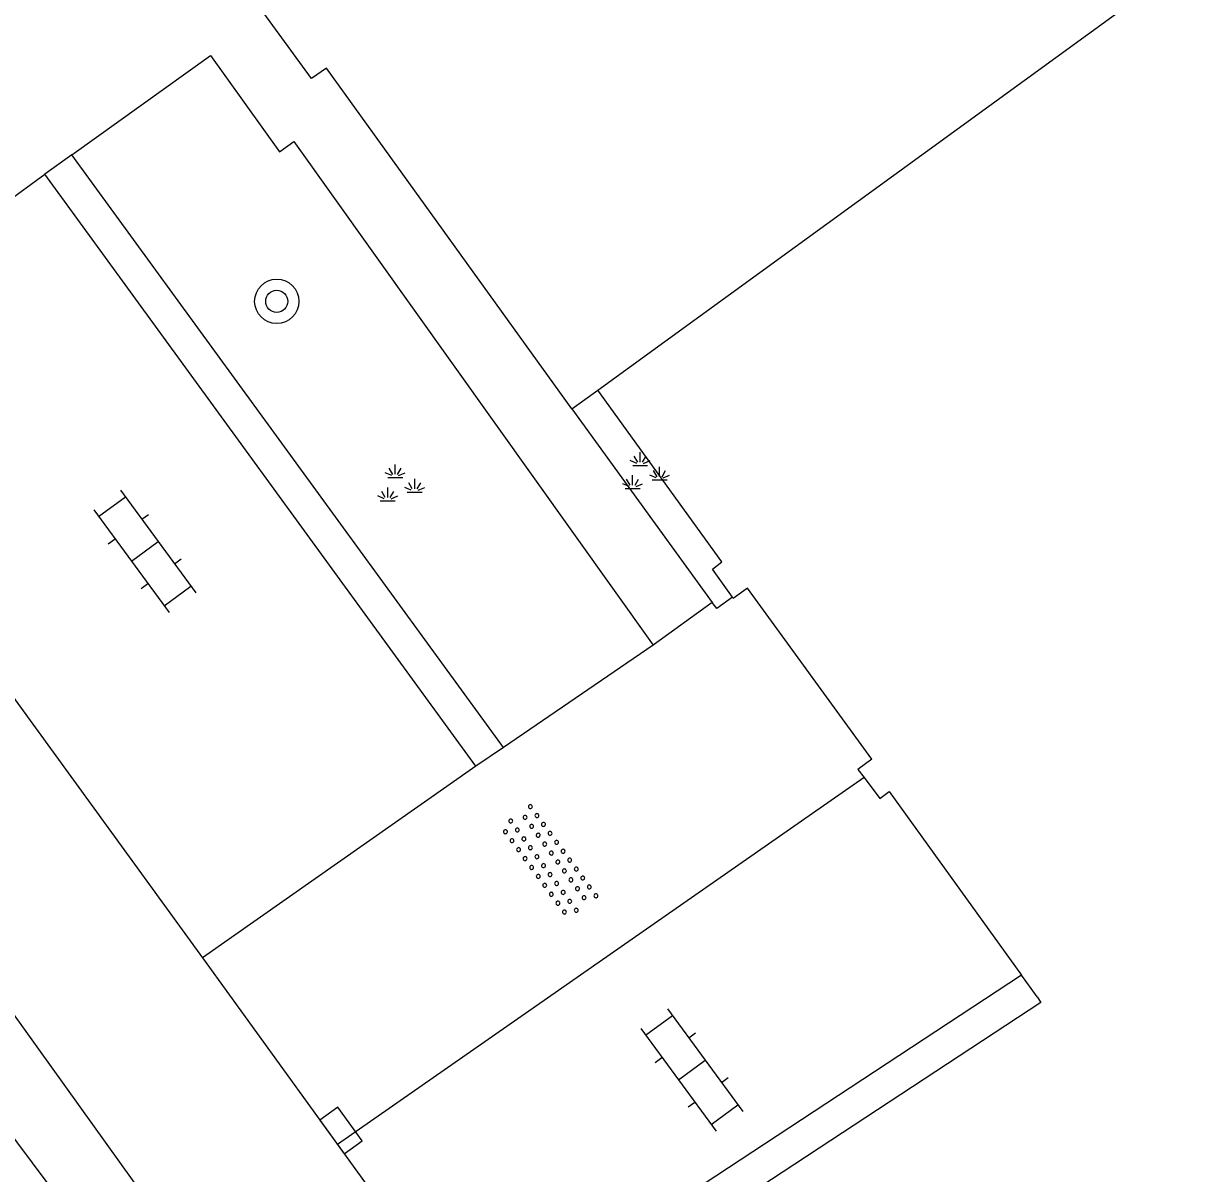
# Model space of a CAD drawing. Extents: x 136000 to 141014, y 402000 to 403500.
# Drawn here: x 137915.63 to 137936.9, y 402880.8 to 402901.58 of the extents above; entities that cross this region are included whole.
import ezdxf

# ---------------------------------------------------------------- set-up
doc = ezdxf.new("R2010")
doc.units = 0
for name, color, linetype in [('gg-afsc-hekwerk', 7, 'Continuous'), ('gg-afsc-muur', 7, 'Continuous'), ('gg-bbg-gedigitaliseerde bebouwing', 7, 'Continuous'), ('gg-bbg-hoofdgebouw', 7, 'Continuous'), ('gg-knt-verharding', 7, 'Continuous'), ('gg-knt-verharding nz', 7, 'Continuous'), ('gg-kntw-bovenkant insteek waterloop', 7, 'Continuous'), ('gt-grn-groengrens', 7, 'Continuous'), ('gt-symb-boom', 7, 'Continuous'), ('gt-symb-groenvak', 7, 'Continuous'), ('gt-symb-klinker verharding', 7, 'Continuous'), ('gt-symb-kolk', 7, 'Continuous'), ('gt-symb-overige verharding', 7, 'Continuous')]:
    doc.layers.add(name, color=color, linetype=linetype)

# ---------------------------------------------------------------- blocks, each defined once
blk = doc.blocks.new('gt0-KL1')
at = {"layer": 'gt-symb-klinker verharding'}
for p, q in [((-0.5, 0.3), (-0.5, 0.45)), ((0.5, 0.3), (0.5, 0.45)), ((-1.15, 0.3), (1.15, 0.3)), ((-1, -0.3), (-1, 0.3)), ((0, -0.3), (0, 0.3)), ((1, -0.3), (1, 0.3)), ((-1.15, -0.3), (1.15, -0.3)), ((-0.5, -0.45), (-0.5, -0.3)), ((0.5, -0.45), (0.5, -0.3))]:
    blk.add_line(p, q, dxfattribs=at)
blk = doc.blocks.new('gt0-BOOM')
at = {"layer": 'gt-symb-boom'}
for radius in [0.4, 0.2]:
    blk.add_circle((0, 0), radius, dxfattribs=at)
blk = doc.blocks.new('gt0-GRVAK')
at = {"layer": 'gt-symb-groenvak'}
for p, q in [((-0.11, 0.189), (-0.228, 0.24)), ((-0.091, 0.211), (-0.156, 0.322)), ((-0.047, 0.214), (-0.047, 0.393)), ((-0.004, 0.211), (0.061, 0.322)), ((0.015, 0.189), (0.133, 0.24)), ((-0.182, 0.153), (0.088, 0.153)), ((0.262, -0.052), (0.197, 0.059)), ((0.305, -0.049), (0.305, 0.13)), ((0.349, -0.052), (0.414, 0.059)), ((-0.245, -0.228), (-0.363, -0.177)), ((-0.226, -0.206), (-0.291, -0.095)), ((-0.183, -0.203), (-0.183, -0.024)), ((-0.139, -0.206), (-0.074, -0.095)), ((-0.12, -0.228), (-0.002, -0.177)), ((0.243, -0.074), (0.125, -0.023)), ((0.17, -0.11), (0.441, -0.11)), ((0.368, -0.074), (0.486, -0.023)), ((-0.318, -0.264), (-0.047, -0.264))]:
    blk.add_line(p, q, dxfattribs=at)
blk = doc.blocks.new('gt0-OVH')
at = {"layer": 'gt-symb-overige verharding'}
for points in [[(-0.972, 0.298), (-0.967, 0.308), (-0.965, 0.319), (-0.966, 0.33), (-0.971, 0.34), (-0.978, 0.348), (-0.988, 0.353), (-0.999, 0.355), (-1.01, 0.354), (-1.02, 0.349), (-1.028, 0.342), (-1.033, 0.332), (-1.035, 0.321), (-1.034, 0.31), (-1.029, 0.3), (-1.022, 0.292), (-1.012, 0.287), (-1.001, 0.285), (-0.99, 0.286), (-0.98, 0.291)], [(-0.772, 0.298), (-0.767, 0.308), (-0.765, 0.319), (-0.766, 0.33), (-0.771, 0.34), (-0.778, 0.348), (-0.788, 0.353), (-0.799, 0.355), (-0.81, 0.354), (-0.82, 0.349), (-0.828, 0.342), (-0.833, 0.332), (-0.835, 0.321), (-0.834, 0.31), (-0.829, 0.3), (-0.822, 0.292), (-0.812, 0.287), (-0.801, 0.285), (-0.79, 0.286), (-0.78, 0.291)], [(-0.572, 0.298), (-0.567, 0.308), (-0.565, 0.319), (-0.566, 0.33), (-0.571, 0.34), (-0.578, 0.348), (-0.588, 0.353), (-0.599, 0.355), (-0.61, 0.354), (-0.62, 0.349), (-0.628, 0.342), (-0.633, 0.332), (-0.635, 0.321), (-0.634, 0.31), (-0.629, 0.3), (-0.622, 0.292), (-0.612, 0.287), (-0.601, 0.285), (-0.59, 0.286), (-0.58, 0.291)], [(-0.372, 0.298), (-0.367, 0.308), (-0.365, 0.319), (-0.366, 0.33), (-0.371, 0.34), (-0.378, 0.348), (-0.388, 0.353), (-0.399, 0.355), (-0.41, 0.354), (-0.42, 0.349), (-0.428, 0.342), (-0.433, 0.332), (-0.435, 0.321), (-0.434, 0.31), (-0.429, 0.3), (-0.422, 0.292), (-0.412, 0.287), (-0.401, 0.285), (-0.39, 0.286), (-0.38, 0.291)], [(-0.172, 0.298), (-0.167, 0.308), (-0.165, 0.319), (-0.166, 0.33), (-0.171, 0.34), (-0.178, 0.348), (-0.188, 0.353), (-0.199, 0.355), (-0.21, 0.354), (-0.22, 0.349), (-0.228, 0.342), (-0.233, 0.332), (-0.235, 0.321), (-0.234, 0.31), (-0.229, 0.3), (-0.222, 0.292), (-0.212, 0.287), (-0.201, 0.285), (-0.19, 0.286), (-0.18, 0.291)], [(0.028, 0.298), (0.033, 0.308), (0.035, 0.319), (0.034, 0.33), (0.029, 0.34), (0.022, 0.348), (0.012, 0.353), (0.001, 0.355), (-0.01, 0.354), (-0.02, 0.349), (-0.028, 0.342), (-0.033, 0.332), (-0.035, 0.321), (-0.034, 0.31), (-0.029, 0.3), (-0.022, 0.292), (-0.012, 0.287), (-0.001, 0.285), (0.01, 0.286), (0.02, 0.291)], [(0.228, 0.298), (0.233, 0.308), (0.235, 0.319), (0.234, 0.33), (0.229, 0.34), (0.222, 0.348), (0.212, 0.353), (0.201, 0.355), (0.19, 0.354), (0.18, 0.349), (0.172, 0.342), (0.167, 0.332), (0.165, 0.321), (0.166, 0.31), (0.171, 0.3), (0.178, 0.292), (0.188, 0.287), (0.199, 0.285), (0.21, 0.286), (0.22, 0.291)], [(0.428, 0.298), (0.433, 0.308), (0.435, 0.319), (0.434, 0.33), (0.429, 0.34), (0.422, 0.348), (0.412, 0.353), (0.401, 0.355), (0.39, 0.354), (0.38, 0.349), (0.372, 0.342), (0.367, 0.332), (0.365, 0.321), (0.366, 0.31), (0.371, 0.3), (0.378, 0.292), (0.388, 0.287), (0.399, 0.285), (0.41, 0.286), (0.42, 0.291)], [(0.628, 0.298), (0.633, 0.308), (0.635, 0.319), (0.634, 0.33), (0.629, 0.34), (0.622, 0.348), (0.612, 0.353), (0.601, 0.355), (0.59, 0.354), (0.58, 0.349), (0.572, 0.342), (0.567, 0.332), (0.565, 0.321), (0.566, 0.31), (0.571, 0.3), (0.578, 0.292), (0.588, 0.287), (0.599, 0.285), (0.61, 0.286), (0.62, 0.291)], [(0.828, 0.298), (0.833, 0.308), (0.835, 0.319), (0.834, 0.33), (0.829, 0.34), (0.822, 0.348), (0.812, 0.353), (0.801, 0.355), (0.79, 0.354), (0.78, 0.349), (0.772, 0.342), (0.767, 0.332), (0.765, 0.321), (0.766, 0.31), (0.771, 0.3), (0.778, 0.292), (0.788, 0.287), (0.799, 0.285), (0.81, 0.286), (0.82, 0.291)], [(1.028, 0.298), (1.033, 0.308), (1.035, 0.319), (1.034, 0.33), (1.029, 0.34), (1.022, 0.348), (1.012, 0.353), (1.001, 0.355), (0.99, 0.354), (0.98, 0.349), (0.972, 0.342), (0.967, 0.332), (0.965, 0.321), (0.966, 0.31), (0.971, 0.3), (0.978, 0.292), (0.988, 0.287), (0.999, 0.285), (1.01, 0.286), (1.02, 0.291)], [(-0.872, 0.106), (-0.867, 0.116), (-0.865, 0.126), (-0.866, 0.137), (-0.871, 0.147), (-0.878, 0.156), (-0.888, 0.161), (-0.899, 0.163), (-0.91, 0.162), (-0.92, 0.157), (-0.928, 0.15), (-0.933, 0.14), (-0.935, 0.129), (-0.934, 0.118), (-0.929, 0.108), (-0.922, 0.1), (-0.912, 0.095), (-0.901, 0.092), (-0.89, 0.094), (-0.88, 0.098)], [(-0.672, 0.106), (-0.667, 0.116), (-0.665, 0.126), (-0.666, 0.137), (-0.671, 0.147), (-0.678, 0.156), (-0.688, 0.161), (-0.699, 0.163), (-0.71, 0.162), (-0.72, 0.157), (-0.728, 0.15), (-0.733, 0.14), (-0.735, 0.129), (-0.734, 0.118), (-0.729, 0.108), (-0.722, 0.1), (-0.712, 0.095), (-0.701, 0.092), (-0.69, 0.094), (-0.68, 0.098)], [(-0.472, 0.106), (-0.467, 0.116), (-0.465, 0.126), (-0.466, 0.137), (-0.471, 0.147), (-0.478, 0.156), (-0.488, 0.161), (-0.499, 0.163), (-0.51, 0.162), (-0.52, 0.157), (-0.528, 0.15), (-0.533, 0.14), (-0.535, 0.129), (-0.534, 0.118), (-0.529, 0.108), (-0.522, 0.1), (-0.512, 0.095), (-0.501, 0.092), (-0.49, 0.094), (-0.48, 0.098)], [(-0.272, 0.106), (-0.267, 0.116), (-0.265, 0.126), (-0.266, 0.137), (-0.271, 0.147), (-0.278, 0.156), (-0.288, 0.161), (-0.299, 0.163), (-0.31, 0.162), (-0.32, 0.157), (-0.328, 0.15), (-0.333, 0.14), (-0.335, 0.129), (-0.334, 0.118), (-0.329, 0.108), (-0.322, 0.1), (-0.312, 0.095), (-0.301, 0.092), (-0.29, 0.094), (-0.28, 0.098)], [(-0.072, 0.106), (-0.067, 0.116), (-0.065, 0.126), (-0.066, 0.137), (-0.071, 0.147), (-0.078, 0.156), (-0.088, 0.161), (-0.099, 0.163), (-0.11, 0.162), (-0.12, 0.157), (-0.128, 0.15), (-0.133, 0.14), (-0.135, 0.129), (-0.134, 0.118), (-0.129, 0.108), (-0.122, 0.1), (-0.112, 0.095), (-0.101, 0.092), (-0.09, 0.094), (-0.08, 0.098)], [(0.128, 0.106), (0.133, 0.116), (0.135, 0.126), (0.134, 0.137), (0.129, 0.147), (0.122, 0.156), (0.112, 0.161), (0.101, 0.163), (0.09, 0.162), (0.08, 0.157), (0.072, 0.15), (0.067, 0.14), (0.065, 0.129), (0.066, 0.118), (0.071, 0.108), (0.078, 0.1), (0.088, 0.095), (0.099, 0.092), (0.11, 0.094), (0.12, 0.098)], [(0.328, 0.106), (0.333, 0.116), (0.335, 0.126), (0.334, 0.137), (0.329, 0.147), (0.322, 0.156), (0.312, 0.161), (0.301, 0.163), (0.29, 0.162), (0.28, 0.157), (0.272, 0.15), (0.267, 0.14), (0.265, 0.129), (0.266, 0.118), (0.271, 0.108), (0.278, 0.1), (0.288, 0.095), (0.299, 0.092), (0.31, 0.094), (0.32, 0.098)], [(0.528, 0.106), (0.533, 0.116), (0.535, 0.126), (0.534, 0.137), (0.529, 0.147), (0.522, 0.156), (0.512, 0.161), (0.501, 0.163), (0.49, 0.162), (0.48, 0.157), (0.472, 0.15), (0.467, 0.14), (0.465, 0.129), (0.466, 0.118), (0.471, 0.108), (0.478, 0.1), (0.488, 0.095), (0.499, 0.092), (0.51, 0.094), (0.52, 0.098)], [(0.728, 0.106), (0.733, 0.116), (0.735, 0.126), (0.734, 0.137), (0.729, 0.147), (0.722, 0.156), (0.712, 0.161), (0.701, 0.163), (0.69, 0.162), (0.68, 0.157), (0.672, 0.15), (0.667, 0.14), (0.665, 0.129), (0.666, 0.118), (0.671, 0.108), (0.678, 0.1), (0.688, 0.095), (0.699, 0.092), (0.71, 0.094), (0.72, 0.098)], [(0.928, 0.106), (0.933, 0.116), (0.935, 0.126), (0.934, 0.137), (0.929, 0.147), (0.922, 0.156), (0.912, 0.161), (0.901, 0.163), (0.89, 0.162), (0.88, 0.157), (0.872, 0.15), (0.867, 0.14), (0.865, 0.129), (0.866, 0.118), (0.871, 0.108), (0.878, 0.1), (0.888, 0.095), (0.899, 0.092), (0.91, 0.094), (0.92, 0.098)], [(-0.972, -0.142), (-0.967, -0.132), (-0.965, -0.121), (-0.966, -0.11), (-0.971, -0.1), (-0.978, -0.092), (-0.988, -0.087), (-0.999, -0.085), (-1.01, -0.086), (-1.02, -0.091), (-1.028, -0.098), (-1.033, -0.108), (-1.035, -0.119), (-1.034, -0.13), (-1.029, -0.14), (-1.022, -0.148), (-1.012, -0.153), (-1.001, -0.155), (-0.99, -0.154), (-0.98, -0.149)], [(-0.772, -0.142), (-0.767, -0.132), (-0.765, -0.121), (-0.766, -0.11), (-0.771, -0.1), (-0.778, -0.092), (-0.788, -0.087), (-0.799, -0.085), (-0.81, -0.086), (-0.82, -0.091), (-0.828, -0.098), (-0.833, -0.108), (-0.835, -0.119), (-0.834, -0.13), (-0.829, -0.14), (-0.822, -0.148), (-0.812, -0.153), (-0.801, -0.155), (-0.79, -0.154), (-0.78, -0.149)], [(-0.572, -0.142), (-0.567, -0.132), (-0.565, -0.121), (-0.566, -0.11), (-0.571, -0.1), (-0.578, -0.092), (-0.588, -0.087), (-0.599, -0.085), (-0.61, -0.086), (-0.62, -0.091), (-0.628, -0.098), (-0.633, -0.108), (-0.635, -0.119), (-0.634, -0.13), (-0.629, -0.14), (-0.622, -0.148), (-0.612, -0.153), (-0.601, -0.155), (-0.59, -0.154), (-0.58, -0.149)], [(-0.372, -0.142), (-0.367, -0.132), (-0.365, -0.121), (-0.366, -0.11), (-0.371, -0.1), (-0.378, -0.092), (-0.388, -0.087), (-0.399, -0.085), (-0.41, -0.086), (-0.42, -0.091), (-0.428, -0.098), (-0.433, -0.108), (-0.435, -0.119), (-0.434, -0.13), (-0.429, -0.14), (-0.422, -0.148), (-0.412, -0.153), (-0.401, -0.155), (-0.39, -0.154), (-0.38, -0.149)], [(-0.172, -0.142), (-0.167, -0.132), (-0.165, -0.121), (-0.166, -0.11), (-0.171, -0.1), (-0.178, -0.092), (-0.188, -0.087), (-0.199, -0.085), (-0.21, -0.086), (-0.22, -0.091), (-0.228, -0.098), (-0.233, -0.108), (-0.235, -0.119), (-0.234, -0.13), (-0.229, -0.14), (-0.222, -0.148), (-0.212, -0.153), (-0.201, -0.155), (-0.19, -0.154), (-0.18, -0.149)], [(0.028, -0.142), (0.033, -0.132), (0.035, -0.121), (0.034, -0.11), (0.029, -0.1), (0.022, -0.092), (0.012, -0.087), (0.001, -0.085), (-0.01, -0.086), (-0.02, -0.091), (-0.028, -0.098), (-0.033, -0.108), (-0.035, -0.119), (-0.034, -0.13), (-0.029, -0.14), (-0.022, -0.148), (-0.012, -0.153), (-0.001, -0.155), (0.01, -0.154), (0.02, -0.149)], [(0.228, -0.142), (0.233, -0.132), (0.235, -0.121), (0.234, -0.11), (0.229, -0.1), (0.222, -0.092), (0.212, -0.087), (0.201, -0.085), (0.19, -0.086), (0.18, -0.091), (0.172, -0.098), (0.167, -0.108), (0.165, -0.119), (0.166, -0.13), (0.171, -0.14), (0.178, -0.148), (0.188, -0.153), (0.199, -0.155), (0.21, -0.154), (0.22, -0.149)], [(0.428, -0.142), (0.433, -0.132), (0.435, -0.121), (0.434, -0.11), (0.429, -0.1), (0.422, -0.092), (0.412, -0.087), (0.401, -0.085), (0.39, -0.086), (0.38, -0.091), (0.372, -0.098), (0.367, -0.108), (0.365, -0.119), (0.366, -0.13), (0.371, -0.14), (0.378, -0.148), (0.388, -0.153), (0.399, -0.155), (0.41, -0.154), (0.42, -0.149)], [(0.628, -0.142), (0.633, -0.132), (0.635, -0.121), (0.634, -0.11), (0.629, -0.1), (0.622, -0.092), (0.612, -0.087), (0.601, -0.085), (0.59, -0.086), (0.58, -0.091), (0.572, -0.098), (0.567, -0.108), (0.565, -0.119), (0.566, -0.13), (0.571, -0.14), (0.578, -0.148), (0.588, -0.153), (0.599, -0.155), (0.61, -0.154), (0.62, -0.149)], [(0.828, -0.142), (0.833, -0.132), (0.835, -0.121), (0.834, -0.11), (0.829, -0.1), (0.822, -0.092), (0.812, -0.087), (0.801, -0.085), (0.79, -0.086), (0.78, -0.091), (0.772, -0.098), (0.767, -0.108), (0.765, -0.119), (0.766, -0.13), (0.771, -0.14), (0.778, -0.148), (0.788, -0.153), (0.799, -0.155), (0.81, -0.154), (0.82, -0.149)], [(1.028, -0.142), (1.033, -0.132), (1.035, -0.121), (1.034, -0.11), (1.029, -0.1), (1.022, -0.092), (1.012, -0.087), (1.001, -0.085), (0.99, -0.086), (0.98, -0.091), (0.972, -0.098), (0.967, -0.108), (0.965, -0.119), (0.966, -0.13), (0.971, -0.14), (0.978, -0.148), (0.988, -0.153), (0.999, -0.155), (1.01, -0.154), (1.02, -0.149)], [(-0.872, -0.334), (-0.867, -0.324), (-0.865, -0.314), (-0.866, -0.303), (-0.871, -0.293), (-0.878, -0.284), (-0.888, -0.279), (-0.899, -0.277), (-0.91, -0.278), (-0.92, -0.283), (-0.928, -0.29), (-0.933, -0.3), (-0.935, -0.311), (-0.934, -0.322), (-0.929, -0.332), (-0.922, -0.34), (-0.912, -0.345), (-0.901, -0.348), (-0.89, -0.346), (-0.88, -0.342)], [(-0.672, -0.334), (-0.667, -0.324), (-0.665, -0.314), (-0.666, -0.303), (-0.671, -0.293), (-0.678, -0.284), (-0.688, -0.279), (-0.699, -0.277), (-0.71, -0.278), (-0.72, -0.283), (-0.728, -0.29), (-0.733, -0.3), (-0.735, -0.311), (-0.734, -0.322), (-0.729, -0.332), (-0.722, -0.34), (-0.712, -0.345), (-0.701, -0.348), (-0.69, -0.346), (-0.68, -0.342)], [(-0.472, -0.334), (-0.467, -0.324), (-0.465, -0.314), (-0.466, -0.303), (-0.471, -0.293), (-0.478, -0.284), (-0.488, -0.279), (-0.499, -0.277), (-0.51, -0.278), (-0.52, -0.283), (-0.528, -0.29), (-0.533, -0.3), (-0.535, -0.311), (-0.534, -0.322), (-0.529, -0.332), (-0.522, -0.34), (-0.512, -0.345), (-0.501, -0.348), (-0.49, -0.346), (-0.48, -0.342)], [(-0.272, -0.334), (-0.267, -0.324), (-0.265, -0.314), (-0.266, -0.303), (-0.271, -0.293), (-0.278, -0.284), (-0.288, -0.279), (-0.299, -0.277), (-0.31, -0.278), (-0.32, -0.283), (-0.328, -0.29), (-0.333, -0.3), (-0.335, -0.311), (-0.334, -0.322), (-0.329, -0.332), (-0.322, -0.34), (-0.312, -0.345), (-0.301, -0.348), (-0.29, -0.346), (-0.28, -0.342)], [(-0.072, -0.334), (-0.067, -0.324), (-0.065, -0.314), (-0.066, -0.303), (-0.071, -0.293), (-0.078, -0.284), (-0.088, -0.279), (-0.099, -0.277), (-0.11, -0.278), (-0.12, -0.283), (-0.128, -0.29), (-0.133, -0.3), (-0.135, -0.311), (-0.134, -0.322), (-0.129, -0.332), (-0.122, -0.34), (-0.112, -0.345), (-0.101, -0.348), (-0.09, -0.346), (-0.08, -0.342)], [(0.128, -0.334), (0.133, -0.324), (0.135, -0.314), (0.134, -0.303), (0.129, -0.293), (0.122, -0.284), (0.112, -0.279), (0.101, -0.277), (0.09, -0.278), (0.08, -0.283), (0.072, -0.29), (0.067, -0.3), (0.065, -0.311), (0.066, -0.322), (0.071, -0.332), (0.078, -0.34), (0.088, -0.345), (0.099, -0.348), (0.11, -0.346), (0.12, -0.342)], [(0.328, -0.334), (0.333, -0.324), (0.335, -0.314), (0.334, -0.303), (0.329, -0.293), (0.322, -0.284), (0.312, -0.279), (0.301, -0.277), (0.29, -0.278), (0.28, -0.283), (0.272, -0.29), (0.267, -0.3), (0.265, -0.311), (0.266, -0.322), (0.271, -0.332), (0.278, -0.34), (0.288, -0.345), (0.299, -0.348), (0.31, -0.346), (0.32, -0.342)], [(0.528, -0.334), (0.533, -0.324), (0.535, -0.314), (0.534, -0.303), (0.529, -0.293), (0.522, -0.284), (0.512, -0.279), (0.501, -0.277), (0.49, -0.278), (0.48, -0.283), (0.472, -0.29), (0.467, -0.3), (0.465, -0.311), (0.466, -0.322), (0.471, -0.332), (0.478, -0.34), (0.488, -0.345), (0.499, -0.348), (0.51, -0.346), (0.52, -0.342)], [(0.728, -0.334), (0.733, -0.324), (0.735, -0.314), (0.734, -0.303), (0.729, -0.293), (0.722, -0.284), (0.712, -0.279), (0.701, -0.277), (0.69, -0.278), (0.68, -0.283), (0.672, -0.29), (0.667, -0.3), (0.665, -0.311), (0.666, -0.322), (0.671, -0.332), (0.678, -0.34), (0.688, -0.345), (0.699, -0.348), (0.71, -0.346), (0.72, -0.342)], [(0.928, -0.334), (0.933, -0.324), (0.935, -0.314), (0.934, -0.303), (0.929, -0.293), (0.922, -0.284), (0.912, -0.279), (0.901, -0.277), (0.89, -0.278), (0.88, -0.283), (0.872, -0.29), (0.867, -0.3), (0.865, -0.311), (0.866, -0.322), (0.871, -0.332), (0.878, -0.34), (0.888, -0.345), (0.899, -0.348), (0.91, -0.346), (0.92, -0.342)]]:
    blk.add_lwpolyline(points, close=True, dxfattribs=at)
blk = doc.blocks.new('gt0-KOLK')
at = {"layer": 'gt-symb-kolk'}
blk.add_lwpolyline([(0, 0), (0.375, 0), (0.375, 0.4), (-0.375, 0.4), (-0.375, 0), (0, 0)], dxfattribs=at)

msp = doc.modelspace()

# ---------------------------------------------------------------- linework, layer by layer
at = {"layer": 'gg-afsc-hekwerk'}
msp.add_line((137930.957, 402888.292), (137928.715, 402891.382), dxfattribs=at)
msp.add_line((137930.957, 402888.292), (137928.715, 402891.382), dxfattribs=at)
at = {"layer": 'gg-afsc-muur'}
for p, q in [((137933.732, 402884.295), (137933.666, 402884.386)), ((137933.732, 402884.295), (137933.666, 402884.386)), ((137933.946, 402883.997), (137933.732, 402884.295)), ((137933.946, 402883.997), (137933.732, 402884.295))]:
    msp.add_line(p, q, dxfattribs=at)
for points in [[(137928.439, 402891.218), (137928.079, 402891.723), (137928.248, 402891.859), (137926.01, 402894.959)], [(137928.439, 402891.218), (137928.079, 402891.723), (137928.248, 402891.859), (137926.01, 402894.959)], [(137928.715, 402891.382), (137928.456, 402891.194), (137928.439, 402891.218)], [(137928.715, 402891.382), (137928.456, 402891.194), (137928.439, 402891.218)], [(137930.957, 402888.292), (137930.705, 402888.105), (137930.818, 402887.957)], [(137930.957, 402888.292), (137930.705, 402888.105), (137930.818, 402887.957)], [(137930.818, 402887.957), (137931.104, 402887.582), (137931.275, 402887.705), (137933.666, 402884.386)], [(137930.818, 402887.957), (137931.104, 402887.582), (137931.275, 402887.705), (137933.666, 402884.386)]]:
    msp.add_lwpolyline(points, dxfattribs=at)
at = {"layer": 'gg-bbg-gedigitaliseerde bebouwing'}
msp.add_lwpolyline([(137926.01, 402894.959), (137942.562, 402906.988), (137930.071, 402924.137), (137913.407, 402912.039)], dxfattribs=at)
at = {"layer": 'gg-bbg-hoofdgebouw'}
msp.add_line((137925.54, 402894.62), (137926.01, 402894.959), dxfattribs=at)
msp.add_lwpolyline([(137925.54, 402894.62), (137921.1, 402900.78), (137920.83, 402900.59), (137917.29, 402905.45), (137917.56, 402905.65), (137913.11, 402911.82)], dxfattribs=at)
at = {"layer": 'gg-knt-verharding'}
for p, q in [((137921.146, 402875.741), (137898.092, 402907.871)), ((137916.502, 402899.211), (137916.014, 402898.862)), ((137923.805, 402888.166), (137916.014, 402898.862)), ((137925.54, 402894.62), (137928.076, 402891.124)), ((137928.076, 402891.124), (137927.009, 402890.35)), ((137927.009, 402890.35), (137924.301, 402888.504)), ((137924.301, 402888.504), (137923.805, 402888.166)), ((137923.805, 402888.166), (137918.859, 402884.703)), ((137930.818, 402887.957), (137921.299, 402881.326)), ((137918.859, 402884.703), (137921.299, 402881.326))]:
    msp.add_line(p, q, dxfattribs=at)
for points in [[(137916.502, 402899.211), (137919.004, 402901.005), (137920.251, 402899.265), (137920.511, 402899.452), (137927.009, 402890.35)], [(137928.439, 402891.218), (137928.155, 402891.016), (137928.076, 402891.124)], [(137933.666, 402884.386), (137925.272, 402878.87), (137925.238, 402878.755)], [(137933.946, 402883.997), (137934.013, 402883.896), (137925.771, 402878.48)]]:
    msp.add_lwpolyline(points, dxfattribs=at)
at = {"layer": 'gg-knt-verharding nz'}
for p, q in [((137912.352, 402893.66), (137918.859, 402884.703)), ((137921.299, 402881.326), (137923.831, 402877.852))]:
    msp.add_line(p, q, dxfattribs=at)
msp.add_lwpolyline([(137912.352, 402893.66), (137913.807, 402897.251), (137916.014, 402898.862)], dxfattribs=at)
at = {"layer": 'gg-kntw-bovenkant insteek waterloop'}
msp.add_lwpolyline([(137896.041, 402906.305), (137906.844, 402892.969), (137920.81, 402874.26), (137923.51, 402869.91), (137923.32, 402869.364), (137923.114, 402868.948)], dxfattribs=at)
at = {"layer": 'gt-grn-groengrens'}
msp.add_line((137924.301, 402888.504), (137916.502, 402899.211), dxfattribs=at)

# ---------------------------------------------------------------- block references
at = {"layer": 'gt-symb-boom'}
msp.add_blockref('gt0-BOOM', (137920.204, 402896.564), dxfattribs=at)
at = {"layer": 'gt-symb-groenvak'}
for p in [(137926.819, 402893.446), (137922.392, 402893.225)]:
    msp.add_blockref('gt0-GRVAK', p, dxfattribs=at)
at = {"layer": 'gt-symb-klinker verharding', "rotation": -53.7030410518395}
for p in [(137917.818, 402892.045), (137927.704, 402882.675)]:
    msp.add_blockref('gt0-KL1', p, dxfattribs=at)
at = {"layer": 'gt-symb-kolk', "rotation": -54.122731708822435}
msp.add_blockref('gt0-KOLK', (137921.204, 402881.462), dxfattribs=at)
at = {"layer": 'gt-symb-overige verharding', "rotation": -53.7030410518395}
msp.add_blockref('gt0-OVH', (137925.122, 402886.438), dxfattribs=at)

doc.saveas('drawing.dxf')
